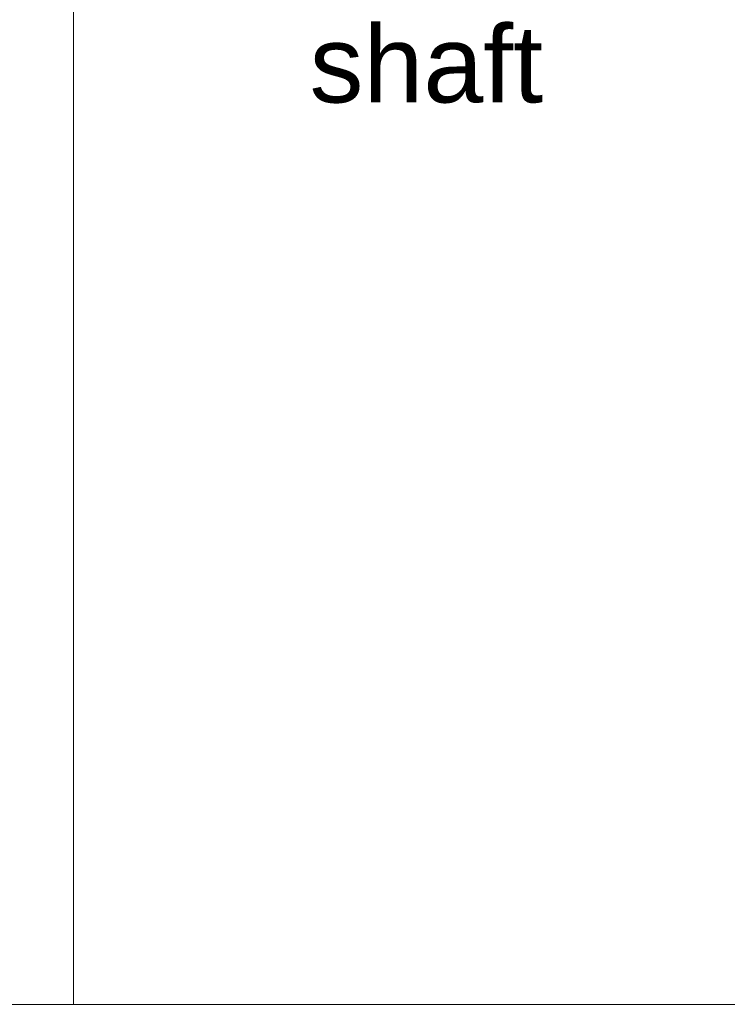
# Model space of a CAD drawing. Header units: millimetres. Extents: x -261 to 187, y -214 to 106.
# Tile 985 of 1056: x -202.44 to -201.41, y 17.78 to 19.22. Entities that reach past the tile are written whole.
import ezdxf

# ---------------------------------------------------------------- set-up
doc = ezdxf.new("R2010")
doc.units = ezdxf.units.MM
doc.header["$LTSCALE"] = 0.005
doc.header["$MEASUREMENT"] = 0
doc.linetypes.add('NULL', pattern=[0])
for name, color, linetype, lineweight in [('Ambiente-Textos', 9, 'Continuous', 5), ('IFC-Laje-Contorno', 9, 'Continuous', 5), ('IFC-Parede-Contorno', 9, 'Continuous', 5)]:
    doc.layers.add(name, color=color, linetype=linetype, lineweight=lineweight)
doc.styles.add('Arial', font='arial.ttf')

msp = doc.modelspace()

# ---------------------------------------------------------------- linework, layer by layer
at = {"layer": 'IFC-Laje-Contorno', "lineweight": 5}
msp.add_line((-202.3632, 17.7821), (-202.3632, 21.0845), dxfattribs=at)
at = {"layer": 'IFC-Parede-Contorno', "lineweight": 5}
for p, q in [((-202.3632, 17.9873), (-202.3632, 19.4875)), ((-202.3632, 17.9805), (-202.3632, 17.9873)), ((-202.3632, 17.7821), (-202.3632, 17.9805)), ((-204.2493, 17.7821), (-200.991, 17.7821))]:
    msp.add_line(p, q, dxfattribs=at)

# ---------------------------------------------------------------- texts
at = {"layer": 'Ambiente-Textos', "linetype": 'NULL', "lineweight": 5, "insert": (-201.8478, 19.0988), "char_height": 0.11271, "width": 0.712702, "attachment_point": 8, "line_spacing_factor": 0.9, "style": 'Arial'}
msp.add_mtext('shaft', dxfattribs=at)

doc.saveas('drawing.dxf')
